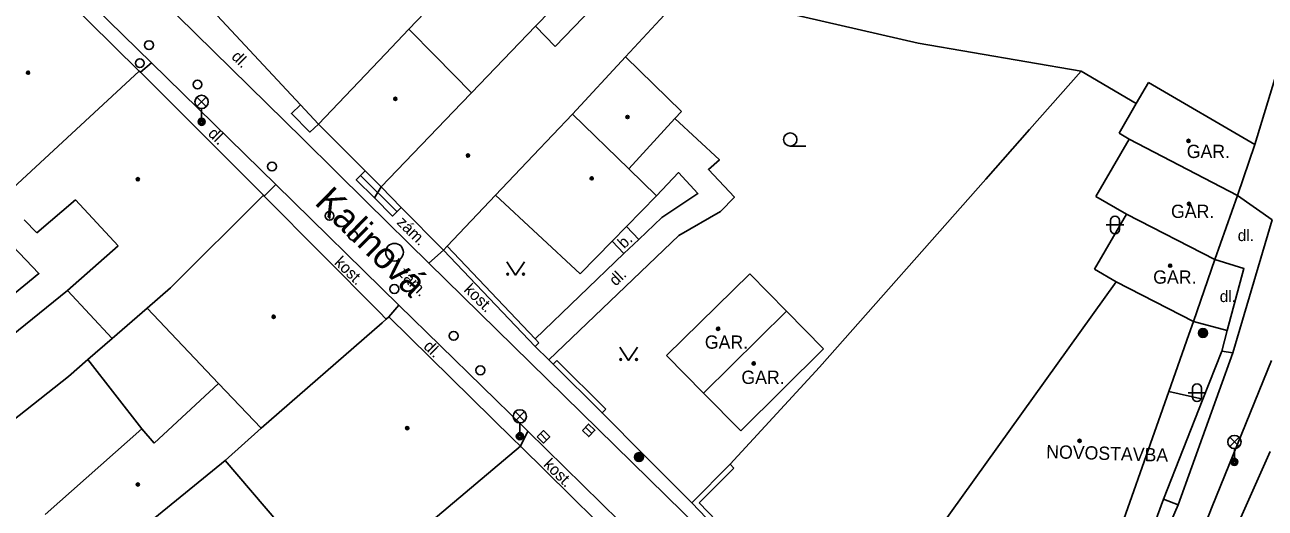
# Model space of a CAD drawing. Extents: x -598233 to -596890, y -1157848 to -1156431.
# Drawn here: x -597364.6 to -597294.3, y -1157400.9 to -1157373.5 of the extents above; entities that cross this region are included whole.
import ezdxf

# ---------------------------------------------------------------- set-up
doc = ezdxf.new("R2010")
doc.units = 0
for name, color, linetype in [('Level 10', 7, 'Continuous'), ('Level 11', 7, 'Continuous'), ('Level 25', 7, 'Continuous'), ('Level 27', 7, 'Continuous'), ('Level 28', 7, 'Continuous'), ('Level 31', 7, 'Continuous'), ('Level 33', 7, 'Continuous'), ('Level 36', 7, 'Continuous'), ('Level 39', 7, 'Continuous'), ('Level 40', 7, 'Continuous'), ('Level 41', 7, 'Continuous'), ('Level 5', 7, 'Continuous'), ('Level 50', 7, 'Continuous'), ('Level 7', 7, 'Continuous'), ('Level 8', 7, 'Continuous')]:
    doc.layers.add(name, color=color, linetype=linetype)

msp = doc.modelspace()

# ---------------------------------------------------------------- linework, layer by layer
at = {"layer": 'Level 10'}
for points in [[(-597374.34, -1157359.2), (-597357.41, -1157375.69), (-597350.37, -1157382.58), (-597343.4099, -1157389.4099)], [(-597355.94, -1157373.04), (-597348.85, -1157380)], [(-597348.85, -1157380), (-597346.9699, -1157381.84), (-597345.24, -1157383.55)], [(-597295.89, -1157383.2), (-597293.93, -1157384.58), (-597296.1599, -1157392.1)], [(-597345.24, -1157383.55), (-597341.7, -1157387.02)], [(-597341.7, -1157387.02), (-597327.31, -1157401.12), (-597318.67, -1157409.68), (-597315.19, -1157412.87), (-597311.75, -1157416.02), (-597311.44, -1157416.19)], [(-597343.4099, -1157389.4099), (-597336.32, -1157396.31)], [(-597296.1599, -1157392.1), (-597296.78, -1157392.01), (-597297.85, -1157394.72), (-597300.09, -1157400.39)], [(-597299.71, -1157406.85), (-597297.32, -1157400.8), (-597293.96, -1157392.54)], [(-597336.32, -1157396.31), (-597336.09, -1157396.53), (-597328.83, -1157403.6599)], [(-597306.38, -1157414.4), (-597302.08, -1157405.84), (-597300.09, -1157400.39)]]:
    msp.add_lwpolyline(points, dxfattribs=at)
at = {"layer": 'Level 11'}
for points in [[(-597304.75, -1157376.1599), (-597313.98, -1157374.59), (-597327.08, -1157371.56), (-597328.61, -1157373.24)], [(-597358.05, -1157376.23), (-597357.41, -1157375.69)], [(-597304.75, -1157376.1599), (-597307.67, -1157379.46)], [(-597301.63, -1157378), (-597304.75, -1157376.1599)], [(-597348.9699, -1157378.07), (-597349.49, -1157378.56), (-597348.44, -1157379.61), (-597347.95, -1157379.1599)], [(-597327.54, -1157385.46), (-597325.19, -1157384.1), (-597324.39, -1157383.29), (-597325.87, -1157381.73), (-597325.24, -1157381.18), (-597327.77, -1157378.85)], [(-597307.67, -1157379.46), (-597310.1599, -1157382.27)], [(-597345.31, -1157381.8), (-597345.82, -1157382.31), (-597344.79, -1157383.34)], [(-597328.51, -1157384.45), (-597326.46, -1157383.08), (-597327.56, -1157381.9), (-597328.81, -1157383.21)], [(-597351.03, -1157383.23), (-597350.37, -1157382.58)], [(-597345.57, -1157382.06), (-597343.52, -1157384.11)], [(-597344.4099, -1157382.71), (-597344.79, -1157383.34)], [(-597319.58, -1157392.9099), (-597310.1599, -1157382.27)], [(-597344.79, -1157383.34), (-597343.77, -1157384.36), (-597343.27, -1157383.87)], [(-597329.8, -1157385.68), (-597328.51, -1157384.45)], [(-597334.91, -1157392.5), (-597327.54, -1157385.46)], [(-597329.8, -1157385.68), (-597330.5, -1157384.95)], [(-597365.65, -1157385.67), (-597363.8, -1157387.62), (-597369.23, -1157392.07)], [(-597330.65, -1157386.49), (-597331.32, -1157385.79)], [(-597330.65, -1157386.49), (-597329.8, -1157385.68)], [(-597340.87, -1157386.3), (-597341.7, -1157387.02)], [(-597335.69, -1157391.3), (-597330.65, -1157386.49)], [(-597296.4699, -1157390.83), (-597295.53, -1157387.33), (-597297.17, -1157386.83)], [(-597302.76, -1157388.08), (-597313.49, -1157403.02)], [(-597362.18, -1157388.58), (-597368.15, -1157393.38)], [(-597343.9699, -1157390.07), (-597343.4099, -1157389.4099)], [(-597298.39, -1157390.32), (-597296.4699, -1157390.83)], [(-597296.78, -1157392.01), (-597296.4699, -1157390.83)], [(-597361.02, -1157392.48), (-597359.65, -1157391.29)], [(-597361.02, -1157392.48), (-597362.12, -1157393.44), (-597365.73, -1157396.29)], [(-597357.96, -1157396.4), (-597361.02, -1157392.48)], [(-597308.23, -1157417.04), (-597305.66, -1157414.52), (-597301.57, -1157406.04), (-597300.76, -1157404.17), (-597299.25, -1157400.71), (-597296.16, -1157392.1)], [(-597319.58, -1157392.9099), (-597324.63, -1157398.41)], [(-597297.85, -1157394.72), (-597299.79, -1157394.29)], [(-597336.51, -1157397.39), (-597336.09, -1157396.53)], [(-597298.52, -1157407.73), (-597294.05, -1157397.69)], [(-597324.63, -1157398.41), (-597324.42, -1157398.62)], [(-597299.25, -1157400.71), (-597300.09, -1157400.39)]]:
    msp.add_lwpolyline(points, dxfattribs=at)
at = {"layer": 'Level 25'}
for centre, radius in [((-597297.85, -1157390.98), 0.25), ((-597297.85, -1157390.98), 0.2), ((-597297.85, -1157390.98), 0.15), ((-597297.85, -1157390.98), 0.1), ((-597297.85, -1157390.98), 0.05), ((-597329.8, -1157398), 0.25), ((-597329.8, -1157398), 0.2), ((-597329.8, -1157398), 0.15), ((-597329.8, -1157398), 0.1), ((-597329.8, -1157398), 0.05)]:
    msp.add_circle(centre, radius, dxfattribs=at)
at = {"layer": 'Level 27'}
for p, q in [((-597335.3876, -1157396.6741), (-597335.0324, -1157397.0259)), ((-597332.8292, -1157396.3157), (-597332.4708, -1157396.6643))]:
    msp.add_line(p, q, dxfattribs=at)
for points in [[(-597335.5635, -1157396.8517), (-597335.2083, -1157397.2035), (-597334.8565, -1157396.8483), (-597335.2117, -1157396.4965)], [(-597333.0035, -1157396.4949), (-597332.6451, -1157396.8435), (-597332.2965, -1157396.4851), (-597332.6549, -1157396.1365)]]:
    msp.add_lwpolyline(points, close=True, dxfattribs=at)
msp.add_circle((-597343.65, -1157386.41), 0.5, dxfattribs=at)
at = {"layer": 'Level 28'}
for centre in [(-597357.56, -1157374.69), (-597354.81, -1157376.92), (-597350.59, -1157381.56), (-597347.33, -1157384.35), (-597346, -1157385.47), (-597343.66, -1157388.49), (-597340.3, -1157391.14), (-597338.79, -1157393.09)]:
    msp.add_circle(centre, 0.25, dxfattribs=at)
at = {"layer": 'Level 31'}
msp.add_circle((-597358.08, -1157375.71), 0.25, dxfattribs=at)
at = {"layer": 'Level 33'}
for p, q in [((-597354.845, -1157378.17), (-597354.315, -1157377.64)), ((-597354.845, -1157377.64), (-597354.315, -1157378.17)), ((-597354.58, -1157378.28), (-597354.58, -1157379.03)), ((-597336.815, -1157395.96), (-597336.285, -1157395.43)), ((-597336.815, -1157395.43), (-597336.285, -1157395.96)), ((-597336.55, -1157396.07), (-597336.55, -1157396.82)), ((-597296.335, -1157397.41), (-597295.805, -1157396.88)), ((-597296.335, -1157396.88), (-597295.805, -1157397.41)), ((-597296.07, -1157397.52), (-597296.07, -1157398.27))]:
    msp.add_line(p, q, dxfattribs=at)
for centre, radius in [((-597354.58, -1157377.905), 0.375), ((-597354.58, -1157379.03), 0.2), ((-597354.58, -1157379.03), 0.1445), ((-597354.58, -1157379.03), 0.0876), ((-597336.55, -1157395.695), 0.375), ((-597336.55, -1157396.82), 0.2), ((-597336.55, -1157396.82), 0.1445), ((-597336.55, -1157396.82), 0.0876), ((-597296.07, -1157397.145), 0.375), ((-597296.07, -1157398.27), 0.2), ((-597296.07, -1157398.27), 0.1445), ((-597296.07, -1157398.27), 0.0876)]:
    msp.add_circle(centre, radius, dxfattribs=at)
at = {"layer": 'Level 36'}
for p, q in [((-597321.23, -1157380.405), (-597320.355, -1157380.405)), ((-597303.086, -1157384.616), (-597303.086, -1157385.116)), ((-597302.586, -1157384.616), (-597302.586, -1157385.116)), ((-597303.336, -1157384.866), (-597302.336, -1157384.866)), ((-597298.686, -1157394.356), (-597297.686, -1157394.356)), ((-597298.436, -1157394.106), (-597298.436, -1157394.606)), ((-597297.936, -1157394.106), (-597297.936, -1157394.606))]:
    msp.add_line(p, q, dxfattribs=at)
for points in [[(-597337.29, -1157386.95), (-597336.79, -1157387.7), (-597336.29, -1157386.95)], [(-597330.89, -1157391.78), (-597330.39, -1157392.53), (-597329.89, -1157391.78)]]:
    msp.add_lwpolyline(points, dxfattribs=at)
for centre, radius in [((-597321.2301, -1157380.0299), 0.375), ((-597337.2402, -1157387.6498), 0.05), ((-597336.3408, -1157387.6498), 0.05), ((-597330.8402, -1157392.4798), 0.05), ((-597329.9408, -1157392.4798), 0.05)]:
    msp.add_circle(centre, radius, dxfattribs=at)
for centre, start, end in [((-597302.8357, -1157384.6163), 0, 180), ((-597302.8357, -1157385.1163), 180, 0), ((-597298.1857, -1157394.1063), 0, 180), ((-597298.1857, -1157394.6063), 180, 0)]:
    msp.add_arc(centre, 0.25, start, end, dxfattribs=at)
at = {"layer": 'Level 39'}
for centre, radius in [((-597364.4099, -1157376.25), 0.09), ((-597364.4099, -1157376.25), 0.0398), ((-597343.6, -1157377.73), 0.09), ((-597343.6, -1157377.73), 0.0398), ((-597330.45, -1157378.76), 0.09), ((-597330.45, -1157378.76), 0.0398), ((-597298.67, -1157380.11), 0.09), ((-597298.67, -1157380.11), 0.0398), ((-597339.49, -1157380.94), 0.09), ((-597339.49, -1157380.94), 0.0398), ((-597358.19, -1157382.28), 0.09), ((-597358.19, -1157382.28), 0.0398), ((-597332.48, -1157382.23), 0.09), ((-597332.48, -1157382.23), 0.0398), ((-597298.64, -1157383.67), 0.09), ((-597298.64, -1157383.67), 0.0398), ((-597299.71, -1157387.17), 0.09), ((-597299.71, -1157387.17), 0.0398), ((-597350.5, -1157390.06), 0.09), ((-597350.5, -1157390.06), 0.0398), ((-597325.32, -1157390.74), 0.09), ((-597325.32, -1157390.74), 0.0398), ((-597323.3, -1157392.7), 0.09), ((-597323.3, -1157392.7), 0.0398), ((-597342.93, -1157396.36), 0.09), ((-597342.93, -1157396.36), 0.0398), ((-597304.84, -1157397.08), 0.09), ((-597304.84, -1157397.08), 0.0398), ((-597358.19, -1157399.55), 0.09), ((-597358.19, -1157399.55), 0.0398)]:
    msp.add_circle(centre, radius, dxfattribs=at)
at = {"layer": 'Level 5'}
for points in [[(-597365.2199, -1157369.14), (-597358.11, -1157376.17)], [(-597334.55, -1157374.76), (-597330.87, -1157370.94)], [(-597354.74, -1157371.89), (-597348.9699, -1157378.07)], [(-597333.92, -1157371.82), (-597335.6599, -1157373.62)], [(-597341.93, -1157372.84), (-597342.84, -1157373.79)], [(-597328.61, -1157373.24), (-597330.56, -1157375.36)], [(-597342.84, -1157373.79), (-597344.1599, -1157375.18)], [(-597342.84, -1157373.79), (-597341.35, -1157375.29)], [(-597335.6599, -1157373.62), (-597339.29, -1157377.39)], [(-597335.6599, -1157373.62), (-597334.55, -1157374.76)], [(-597344.1599, -1157375.18), (-597347.95, -1157379.1599)], [(-597341.35, -1157375.29), (-597339.29, -1157377.39)], [(-597330.56, -1157375.36), (-597333.56, -1157378.59)], [(-597330.56, -1157375.36), (-597327.39, -1157378.44)], [(-597358.11, -1157376.17), (-597365.26, -1157382.76)], [(-597358.11, -1157376.17), (-597358.05, -1157376.23), (-597351.08, -1157383.18)], [(-597300.94, -1157376.81), (-597301.63, -1157378)], [(-597300.94, -1157376.81), (-597294.92, -1157380.31)], [(-597339.29, -1157377.39), (-597339.85, -1157377.9699)], [(-597348.9699, -1157378.07), (-597347.95, -1157379.1599)], [(-597339.85, -1157377.9699), (-597344.4099, -1157382.71)], [(-597327.39, -1157378.44), (-597327.77, -1157378.85), (-597330.37, -1157381.7)], [(-597301.63, -1157378), (-597302.6, -1157379.68)], [(-597347.95, -1157379.1599), (-597345.31, -1157381.8)], [(-597333.56, -1157378.59), (-597335.79, -1157380.94)], [(-597333.56, -1157378.59), (-597330.37, -1157381.7)], [(-597302.6, -1157379.68), (-597302.04, -1157380.01)], [(-597302.04, -1157380.01), (-597303.92, -1157383.25)], [(-597302.04, -1157380.01), (-597295.89, -1157383.2)], [(-597294.92, -1157380.31), (-597295.89, -1157383.2)], [(-597335.79, -1157380.94), (-597337.92, -1157383.19)], [(-597345.31, -1157381.8), (-597344.4099, -1157382.71)], [(-597328.81, -1157383.21), (-597330.37, -1157381.7)], [(-597344.4099, -1157382.71), (-597343.27, -1157383.87)], [(-597361.73, -1157383.44), (-597363.92, -1157385.32)], [(-597361.73, -1157383.44), (-597359.31, -1157386.04)], [(-597351.08, -1157383.18), (-597356.34, -1157388.42)], [(-597351.08, -1157383.18), (-597351.03, -1157383.23), (-597344.51, -1157389.81), (-597344.12, -1157390.2)], [(-597337.92, -1157383.19), (-597340.66, -1157386.07), (-597340.87, -1157386.3)], [(-597337.92, -1157383.19), (-597333.13, -1157387.64)], [(-597328.81, -1157383.21), (-597330.5, -1157384.95), (-597331.32, -1157385.79), (-597333.13, -1157387.64)], [(-597303.92, -1157383.25), (-597302.19, -1157384.25)], [(-597295.89, -1157383.2), (-597297.17, -1157386.83)], [(-597343.27, -1157383.87), (-597340.87, -1157386.3)], [(-597364.63, -1157384.57), (-597363.92, -1157385.32)], [(-597302.19, -1157384.25), (-597304, -1157387.36)], [(-597302.19, -1157384.25), (-597297.17, -1157386.83)], [(-597359.31, -1157386.04), (-597362.18, -1157388.58)], [(-597297.17, -1157386.83), (-597298.39, -1157390.32)], [(-597323.53, -1157387.64), (-597328.24, -1157392.25)], [(-597323.53, -1157387.64), (-597321.45, -1157389.74)], [(-597304, -1157387.36), (-597302.76, -1157388.08)], [(-597302.76, -1157388.08), (-597298.39, -1157390.32)], [(-597362.18, -1157388.58), (-597359.65, -1157391.29)], [(-597356.34, -1157388.42), (-597357.6599, -1157389.57)], [(-597357.6599, -1157389.57), (-597359.65, -1157391.29)], [(-597357.6599, -1157389.57), (-597353.62, -1157393.83)], [(-597321.45, -1157389.74), (-597326.14, -1157394.38)], [(-597321.45, -1157389.74), (-597319.34, -1157391.87)], [(-597344.12, -1157390.2), (-597344.35, -1157390.4), (-597351.21, -1157396.37)], [(-597343.9699, -1157390.07), (-597344.12, -1157390.2)], [(-597343.9699, -1157390.07), (-597336.95, -1157396.96)], [(-597298.39, -1157390.32), (-597298.66, -1157391.07), (-597299.79, -1157394.29), (-597303.4, -1157404.52)], [(-597319.34, -1157391.87), (-597324.03, -1157396.51)], [(-597328.24, -1157392.25), (-597326.14, -1157394.38)], [(-597353.62, -1157393.83), (-597357.27, -1157397.2199)], [(-597353.62, -1157393.83), (-597351.21, -1157396.37)], [(-597326.14, -1157394.38), (-597324.03, -1157396.51)], [(-597363.45, -1157401.24), (-597357.96, -1157396.4)], [(-597357.96, -1157396.4), (-597357.27, -1157397.2199)], [(-597351.21, -1157396.37), (-597353.25, -1157398.19)], [(-597336.51, -1157397.39), (-597342.18, -1157402.15)], [(-597336.95, -1157396.96), (-597336.51, -1157397.39)], [(-597336.51, -1157397.39), (-597329.4, -1157404.39)], [(-597353.25, -1157398.19), (-597360.79, -1157404.34)], [(-597353.25, -1157398.19), (-597350.26, -1157401.69)]]:
    msp.add_lwpolyline(points, dxfattribs=at)
at = {"layer": 'Level 7'}
for points in [[(-597293.78, -1157376.6), (-597294.92, -1157380.31)], [(-597335.47, -1157391.53), (-597335.69, -1157391.3), (-597340.66, -1157386.07)], [(-597335.69, -1157391.74), (-597340.87, -1157386.3)], [(-597335.47, -1157391.53), (-597335.69, -1157391.74)], [(-597331.68, -1157395.29), (-597331.89, -1157395.5), (-597334.66, -1157392.74), (-597334.45, -1157392.53)], [(-597331.68, -1157395.29), (-597334.45, -1157392.53)], [(-597322.19, -1157405.39), (-597326.81, -1157400.58), (-597324.63, -1157398.41)], [(-597326.39, -1157400.59), (-597324.42, -1157398.62)], [(-597321.97, -1157405.18), (-597326.39, -1157400.59)]]:
    msp.add_lwpolyline(points, dxfattribs=at)
at = {"layer": 'Level 8'}
for points in [[(-597335.69, -1157391.74), (-597334.91, -1157392.5), (-597334.66, -1157392.74)], [(-597331.89, -1157395.5), (-597329.47, -1157397.92)], [(-597329.47, -1157397.92), (-597326.81, -1157400.58)]]:
    msp.add_lwpolyline(points, dxfattribs=at)

# ---------------------------------------------------------------- texts
at = {"layer": 'Level 40'}
for s, rotation, p in [('dl.', 315.430383, (-597352.93, -1157375.4)), ('dl.', 315.616944, (-597354.26, -1157379.75)), ('zám.', 315.562494, (-597343.57, -1157384.77)), ('b.', 43.656422, (-597330.64, -1157386.24)), ('kost.', 315.616944, (-597347.1, -1157387.04)), ('zám.', 314.309722, (-597343.5, -1157387.62)), ('dl.', 43.656422, (-597331.12, -1157388.36)), ('kost.', 315.562494, (-597339.76, -1157388.58)), ('dl.', 315.801283, (-597342.05, -1157391.79)), ('kost.', 315.550147, (-597335.25, -1157398.47))]:
    msp.add_text(s, height=0.65, rotation=rotation, dxfattribs=at).set_placement(p)
for p in [(-597295.88, -1157385.78), (-597296.9, -1157389.23)]:
    msp.add_text('dl.', height=0.65, dxfattribs=at).set_placement(p)
at = {"layer": 'Level 41'}
for p in [(-597298.77, -1157381.08), (-597299.66, -1157384.47), (-597300.67, -1157388.19), (-597326.07, -1157391.87), (-597324, -1157393.86)]:
    msp.add_text('GAR.', height=0.75, dxfattribs=at).set_placement(p)
msp.add_text('NOVOSTAVBA', height=0.75, rotation=358.281794, dxfattribs=at).set_placement((-597306.74, -1157398.06))
at = {"layer": 'Level 50'}
msp.add_text('Kalinová', height=1.5, rotation=315.649443, dxfattribs=at).set_placement((-597348.2281, -1157383.6528))

doc.saveas('drawing.dxf')
